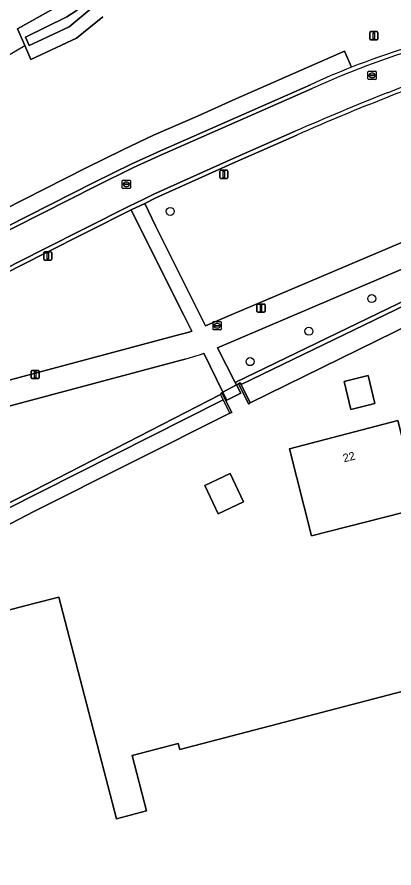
# Model space of a CAD drawing. Extents: x 162879 to 165540, y 384011 to 385181.
# Drawn here: x 163497.9 to 163543.8, y 384368.7 to 384472.4 of the extents above; entities that cross this region are included whole.
import ezdxf

# ---------------------------------------------------------------- set-up
doc = ezdxf.new("R2010")
doc.units = 0
for name, color, linetype in [('IMGEO_Boom', 7, 'Continuous'), ('IMGEO_Brandkraan', 7, 'Continuous'), ('IMGEO_Duiker', 7, 'Continuous'), ('IMGEO_Erf', 7, 'Continuous'), ('IMGEO_Lichtmast', 7, 'Continuous'), ('IMGEO_Loofbos', 7, 'Continuous'), ('IMGEO_Muur', 7, 'Continuous'), ('IMGEO_Oever', 7, 'Continuous'), ('IMGEO_Pand', 7, 'Continuous'), ('IMGEO_Pand_nummerreeks', 7, 'Continuous'), ('IMGEO_Rijbaan_lokaal_gesloten', 7, 'Continuous'), ('IMGEO_Rijbaan_lokaal_open', 7, 'Continuous'), ('IMGEO_Rioolput', 7, 'Continuous'), ('IMGEO_Voetpad_open', 7, 'Continuous'), ('IMGEO_Waterloop', 7, 'Continuous')]:
    doc.layers.add(name, color=color, linetype=linetype)

msp = doc.modelspace()

# ---------------------------------------------------------------- linework, layer by layer
at = {"layer": 'IMGEO_Boom'}
for centre in [(163516.59, 384448.72), (163541.14, 384438.1), (163533.48, 384434.12), (163526.32, 384430.42)]:
    msp.add_circle(centre, 0.489, dxfattribs=at)
at = {"layer": 'IMGEO_Brandkraan'}
for p, q in [((163521.81, 384434.36), (163521.81, 384435.22)), ((163521.88, 384435.29), (163522.74, 384435.29)), ((163522.3, 384435.07), (163522.32, 384435.07)), ((163522.81, 384435.22), (163522.81, 384434.36)), ((163522.74, 384434.29), (163521.88, 384434.29)), ((163522.07, 384434.78), (163522.07, 384434.8)), ((163522.11, 384434.83), (163522.51, 384434.83)), ((163522.5, 384434.75), (163522.11, 384434.75)), ((163522.32, 384434.51), (163522.29, 384434.51)), ((163522.55, 384434.8), (163522.55, 384434.78))]:
    msp.add_line(p, q, dxfattribs=at)
for points in [[(163521.81, 384434.36), (163521.81, 384435.22)], [(163521.88, 384435.29), (163522.74, 384435.29)], [(163522.81, 384435.22), (163522.81, 384434.36)], [(163522.74, 384434.29), (163521.88, 384434.29)]]:
    msp.add_lwpolyline(points, dxfattribs=at)
for centre, radius, start, end in [((163521.88, 384435.22), 0.0765, 91.552, 178.448), ((163521.88, 384435.22), 0.0765, 91.552, 178.448), ((163522.73, 384435.22), 0.0765, 1.552, 88.448), ((163522.73, 384435.22), 0.0765, 1.552, 88.448), ((163521.88, 384434.37), 0.0765, 181.552, 268.448), ((163521.88, 384434.37), 0.0765, 181.552, 268.448), ((163522.11, 384434.79), 0.0403, 85.8775, 175.7526), ((163522.1, 384434.78), 0.0366, 178.938, 274.7102), ((163522.51, 384434.79), 0.043, 264.8664, 352.4533), ((163522.51, 384434.8), 0.0386, 1.7309, 96.639), ((163522.73, 384434.37), 0.0765, 271.552, 358.448), ((163522.73, 384434.37), 0.0765, 271.552, 358.448)]:
    msp.add_arc(centre, radius, start, end, dxfattribs=at)
for centre, major_axis, ratio, start_param, end_param in [((163522.3, 384434.79), (-0.387, 0.002), 0.722429, 4.712389, 7.853982), ((163522.32, 384434.79), (-0.39, 0.002), 0.717154, 1.570796, 4.712389)]:
    msp.add_ellipse(centre, major_axis=major_axis, ratio=ratio, start_param=start_param, end_param=end_param, dxfattribs=at)
at = {"layer": 'IMGEO_Duiker'}
msp.add_lwpolyline([(163496.81, 384467.7), (163497.09, 384467.87), (163498.89, 384468.91)], dxfattribs=at)
at = {"layer": 'IMGEO_Erf'}
for points in [[(163572.69, 384343.12), (163569.03, 384358.6), (163568.07, 384362.66), (163567.63, 384364.53), (163566.22, 384370.51), (163550.47, 384437.26), (163526.35, 384425.41), (163526.17, 384425.24), (163524.93, 384427.71), (163524.68, 384427.58), (163525.18, 384426.58), (163523.49, 384425.73), (163523.01, 384426.71), (163522.87, 384426.64), (163524.09, 384424.21), (163523.86, 384424.15), (163500, 384412.17), (163470.87, 384396.97)], [(163480.58, 384395.9), (163500, 384400.96), (163503.02, 384401.74), (163510.05, 384374.73), (163513.71, 384375.69), (163511.95, 384382.43), (163517.57, 384383.9), (163517.75, 384383.18), (163552.26, 384392.19), (163553.29, 384388.25), (163554.38, 384384.08), (163553.6, 384383.87), (163553.92, 384382.67), (163554.71, 384382.88), (163554.78, 384382.66), (163557.27, 384373.86), (163560.67, 384361.1), (163560.48, 384361.05), (163500, 384345.3), (163495.92, 384344.24)]]:
    msp.add_lwpolyline(points, dxfattribs=at)
for points in [[(163538.61, 384424.6), (163537.78, 384428.01), (163540.69, 384428.72), (163541.52, 384425.31)], [(163531.12, 384419.82), (163544.32, 384423.24), (163547.03, 384412.56), (163533.82, 384409.2)], [(163525.51, 384413.33), (163522.45, 384411.9), (163520.83, 384415.35), (163523.89, 384416.78)]]:
    msp.add_lwpolyline(points, close=True, dxfattribs=at)
at = {"layer": 'IMGEO_Lichtmast'}
for p, q in [((163540.89, 384469.72), (163540.89, 384470.52)), ((163540.89, 384470.52), (163540.89, 384469.72)), ((163540.99, 384470.62), (163541.78, 384470.62)), ((163541.78, 384470.62), (163540.99, 384470.62)), ((163541.88, 384470.52), (163541.88, 384469.72)), ((163541.88, 384469.72), (163541.88, 384470.52)), ((163541.78, 384469.62), (163540.99, 384469.62)), ((163540.99, 384469.62), (163541.78, 384469.62)), ((163522.63, 384452.84), (163522.63, 384453.64)), ((163522.63, 384453.64), (163522.63, 384452.84)), ((163522.73, 384453.74), (163523.52, 384453.74)), ((163523.52, 384453.74), (163522.73, 384453.74)), ((163523.62, 384453.64), (163523.62, 384452.84)), ((163523.62, 384452.84), (163523.62, 384453.64)), ((163523.52, 384452.74), (163522.73, 384452.74)), ((163522.73, 384452.74), (163523.52, 384452.74)), ((163501.19, 384442.9), (163501.19, 384443.7)), ((163501.19, 384443.7), (163501.19, 384442.9)), ((163501.29, 384443.8), (163502.07, 384443.8)), ((163502.07, 384443.8), (163501.29, 384443.8)), ((163502.17, 384443.7), (163502.17, 384442.9)), ((163502.17, 384442.9), (163502.17, 384443.7)), ((163502.07, 384442.8), (163501.29, 384442.8)), ((163501.29, 384442.8), (163502.07, 384442.8)), ((163527.15, 384436.54), (163527.15, 384437.34)), ((163527.15, 384437.34), (163527.15, 384436.54)), ((163527.25, 384437.44), (163528.04, 384437.44)), ((163528.04, 384437.44), (163527.25, 384437.44)), ((163528.14, 384437.34), (163528.14, 384436.54)), ((163528.14, 384436.54), (163528.14, 384437.34)), ((163528.04, 384436.44), (163527.25, 384436.44)), ((163527.25, 384436.44), (163528.04, 384436.44)), ((163499.65, 384428.46), (163499.65, 384429.25)), ((163499.65, 384429.25), (163499.65, 384428.46)), ((163499.75, 384429.35), (163500.54, 384429.35)), ((163500.54, 384429.35), (163499.75, 384429.35)), ((163500.64, 384429.25), (163500.64, 384428.46)), ((163500.64, 384428.46), (163500.64, 384429.25)), ((163500.54, 384428.36), (163499.75, 384428.36)), ((163499.75, 384428.36), (163500.54, 384428.36))]:
    msp.add_line(p, q, dxfattribs=at)
for points in [[(163541.31, 384470.49), (163541.46, 384470.49), (163541.46, 384469.74), (163541.31, 384469.74), (163541.31, 384470.49)], [(163523.05, 384453.61), (163523.2, 384453.61), (163523.2, 384452.86), (163523.05, 384452.86), (163523.05, 384453.61)], [(163501.6, 384443.68), (163501.76, 384443.68), (163501.76, 384442.93), (163501.6, 384442.93), (163501.6, 384443.68)], [(163527.57, 384437.31), (163527.72, 384437.31), (163527.72, 384436.56), (163527.57, 384436.56), (163527.57, 384437.31)], [(163500.07, 384429.23), (163500.22, 384429.23), (163500.22, 384428.48), (163500.07, 384428.48), (163500.07, 384429.23)]]:
    msp.add_lwpolyline(points, dxfattribs=at)
for centre, start, end in [((163540.99, 384470.52), 90, 180), ((163540.99, 384470.52), 90, 180), ((163541.78, 384470.52), 0, 90), ((163541.78, 384470.52), 360, 90), ((163540.99, 384469.72), 180, 270), ((163540.99, 384469.72), 180, 270), ((163541.78, 384469.72), 270, 0), ((163541.78, 384469.72), 270, 0), ((163522.73, 384453.64), 90, 180), ((163522.73, 384453.64), 90, 180), ((163523.52, 384453.64), 0, 90), ((163523.52, 384453.64), 360, 90), ((163522.73, 384452.84), 180, 270), ((163522.73, 384452.84), 180, 270), ((163523.52, 384452.84), 270, 0), ((163523.52, 384452.84), 270, 0), ((163501.29, 384443.7), 90, 180), ((163501.29, 384443.7), 90, 180), ((163502.07, 384443.7), 0, 90), ((163502.07, 384443.7), 360, 90), ((163501.29, 384442.9), 180, 270), ((163501.29, 384442.9), 180, 270), ((163502.07, 384442.9), 270, 0), ((163502.07, 384442.9), 270, 0), ((163527.25, 384437.34), 90, 180), ((163527.25, 384437.34), 90, 180), ((163528.04, 384437.34), 0, 90), ((163528.04, 384437.34), 360, 90), ((163527.25, 384436.54), 180, 270), ((163527.25, 384436.54), 180, 270), ((163528.04, 384436.54), 270, 0), ((163528.04, 384436.54), 270, 0), ((163499.75, 384429.25), 90, 180), ((163499.75, 384429.25), 90, 180), ((163500.54, 384429.25), 0, 90), ((163500.54, 384429.25), 360, 90), ((163499.75, 384428.46), 180, 270), ((163499.75, 384428.46), 180, 270), ((163500.54, 384428.46), 270, 0), ((163500.54, 384428.46), 270, 0)]:
    msp.add_arc(centre, 0.1, start, end, dxfattribs=at)
at = {"layer": 'IMGEO_Loofbos'}
for points in [[(163508.37, 384472.44), (163505.17, 384469.81), (163499.62, 384467.23), (163498.89, 384468.91), (163498.01, 384470.95), (163503.17, 384473.85)], [(163433.06, 384456.29), (163432.6, 384456.15), (163431.23, 384455.73), (163430.27, 384455.4), (163435, 384450), (163435, 384449), (163438, 384449), (163440, 384448), (163445, 384448), (163450, 384449), (163456.63, 384438.91), (163453.61, 384437.16), (163452.69, 384434.42), (163455.22, 384428.07), (163455.74, 384428.34), (163506.36, 384454.02), (163510.84, 384456.22), (163514.55, 384458), (163519.9, 384460.32), (163524.59, 384462.42), (163537.83, 384468.23), (163538.68, 384466.28)], [(163532.02, 384458.02), (163524.51, 384454.72), (163514.86, 384450.37), (163513.51, 384449.7), (163514.81, 384446.98), (163520, 384436.58), (163520.9, 384434.77), (163524.02, 384436.11), (163547.35, 384446.04), (163548.87, 384446.69)], [(163519.22, 384434.14), (163518.28, 384435.99), (163513.54, 384445.45), (163511.84, 384448.9), (163501.21, 384443.55), (163479.69, 384432.62), (163462.47, 384423.87), (163462.97, 384422.85), (163463.06, 384417.05), (163466.47, 384418.15), (163489.96, 384426.19)], [(163554.55, 384441.15), (163554.07, 384443.08), (163550.82, 384444.23), (163522.36, 384432.12), (163524.51, 384427.9), (163551.78, 384441.06), (163553.97, 384438.01), (163552.76, 384438.09)], [(163495.27, 384427.71), (163517.76, 384433.71), (163518.74, 384433.99), (163519.22, 384434.14)], [(163518.53, 384430.76), (163496.04, 384424.77)], [(163522.7, 384426.42), (163522.87, 384426.64), (163523.01, 384426.71), (163520.67, 384431.44)], [(163490.78, 384423.25), (163468.76, 384415.74), (163464.33, 384414.22), (163467.33, 384407.56), (163469.8, 384399.69), (163469.92, 384399.66), (163500, 384414.74), (163522.7, 384426.42)]]:
    msp.add_lwpolyline(points, dxfattribs=at)
for centre, radius, start, end in [((163576.71, 384369.71), 103.79, 103.7337, 111.4959), ((163564.94, 384409.59), 57.36, 81.7549, 112.2739), ((163635.84, 384224.13), 255.9, 111.2235, 113.9347), ((163511.57, 384456.26), 26.44, 285.2748, 290.1426)]:
    msp.add_arc(centre, radius, start, end, dxfattribs=at)
at = {"layer": 'IMGEO_Muur'}
for points in [[(163525.13, 384427.84), (163524.93, 384427.71), (163526.17, 384425.24), (163526.35, 384425.41), (163525.23, 384427.64)], [(163522.87, 384426.64), (163522.7, 384426.42), (163523.04, 384425.75), (163523.86, 384424.15), (163524.09, 384424.21)]]:
    msp.add_lwpolyline(points, close=True, dxfattribs=at)
at = {"layer": 'IMGEO_Oever'}
for points in [[(163507.23, 384473.63), (163504.29, 384471.21), (163500.46, 384469.42), (163499.43, 384468.91), (163498.96, 384469.93), (163504.01, 384472.43), (163505.16, 384473.16), (163506.26, 384474.11), (163507.2, 384475.23), (163507.71, 384476.09)], [(163503.17, 384473.85), (163498.01, 384470.95), (163498.89, 384468.91), (163499.62, 384467.23), (163505.17, 384469.81), (163508.37, 384472.44)], [(163552.76, 384438.09), (163553.97, 384438.01), (163551.78, 384441.06), (163524.51, 384427.9), (163524.68, 384427.58), (163524.93, 384427.71), (163525.13, 384427.84), (163525.23, 384427.64), (163551.6, 384440.37), (163552.85, 384438.63)]]:
    msp.add_lwpolyline(points, dxfattribs=at)
msp.add_lwpolyline([(163523.04, 384425.75), (163522.7, 384426.42), (163500, 384414.74), (163469.92, 384399.66), (163470, 384399.01)], close=True, dxfattribs=at)
at = {"layer": 'IMGEO_Pand'}
for points in [[(163538.61, 384424.6), (163541.52, 384425.31), (163540.69, 384428.72), (163537.78, 384428.01)], [(163533.82, 384409.2), (163547.03, 384412.56), (163544.32, 384423.24), (163531.12, 384419.82)], [(163525.51, 384413.33), (163523.89, 384416.78), (163520.83, 384415.35), (163522.45, 384411.9)]]:
    msp.add_lwpolyline(points, close=True, dxfattribs=at)
msp.add_lwpolyline([(163495.92, 384344.24), (163500, 384345.3), (163560.48, 384361.05), (163560.67, 384361.1), (163557.27, 384373.86), (163554.78, 384382.66), (163554.71, 384382.88), (163553.92, 384382.67), (163553.6, 384383.87), (163554.38, 384384.08), (163553.29, 384388.25), (163552.26, 384392.19), (163517.75, 384383.18), (163517.57, 384383.9), (163511.95, 384382.43), (163513.71, 384375.69), (163510.05, 384374.73), (163503.02, 384401.74), (163500, 384400.96), (163480.58, 384395.9)], dxfattribs=at)
at = {"layer": 'IMGEO_Rijbaan_lokaal_gesloten'}
for points in [[(163533.89, 384463.7), (163515.62, 384455.64), (163512.12, 384454.06), (163507.53, 384451.79), (163477.73, 384436.72), (163479.61, 384433.16), (163501.03, 384444.03), (163511.58, 384449.35), (163513.3, 384450.16)], [(163513.3, 384450.16), (163514.59, 384450.8), (163524.26, 384455.15), (163531.82, 384458.48)]]:
    msp.add_lwpolyline(points, dxfattribs=at)
for centre, radius, start, end in [((163575.42, 384373.05), 99.71, 103.4611, 114.6182), ((163565.03, 384409.04), 58.41, 81.9108, 112.1564), ((163674.64, 384131.03), 357.25, 111.6209, 113.5643)]:
    msp.add_arc(centre, radius, start, end, dxfattribs=at)
at = {"layer": 'IMGEO_Rijbaan_lokaal_open'}
for points in [[(163533.67, 384464.15), (163515.41, 384456.1), (163511.93, 384454.51), (163507.29, 384452.24), (163456.62, 384426.53), (163430.98, 384413.5), (163405.97, 384400.81), (163393.64, 384394.66), (163392.99, 384394.34), (163383.77, 384389.8), (163378.73, 384387.48), (163374.46, 384385.55)], [(163431.17, 384413.02), (163456.86, 384426.07), (163469.82, 384432.67), (163477.73, 384436.72), (163507.53, 384451.79), (163512.12, 384454.06), (163515.62, 384455.64), (163533.89, 384463.7)], [(163531.82, 384458.48), (163524.26, 384455.15), (163514.59, 384450.8), (163513.3, 384450.16), (163511.58, 384449.35), (163501.03, 384444.03), (163479.61, 384433.16), (163479.38, 384433.04), (163471.64, 384429.1), (163456.94, 384421.62), (163434.92, 384410.46), (163407.23, 384396.42), (163398.13, 384391.86), (163397.11, 384391.35), (163394.25, 384389.94)], [(163394.98, 384389.72), (163396.48, 384390.49), (163398.25, 384391.35), (163407.44, 384395.91), (163435.22, 384410.01), (163437.55, 384411.2), (163439.17, 384412.04), (163439.37, 384412.14), (163450.38, 384417.73), (163450.88, 384417.98), (163457.11, 384421.15), (163462.47, 384423.87), (163479.69, 384432.62), (163501.21, 384443.55), (163511.84, 384448.9), (163513.51, 384449.7), (163514.86, 384450.37), (163524.51, 384454.72), (163532.02, 384458.02)]]:
    msp.add_lwpolyline(points, dxfattribs=at)
for centre, radius, start, end in [((163576.71, 384369.71), 103.79, 103.7337, 111.4959), ((163575.42, 384373.05), 99.71, 103.4611, 114.6182), ((163565.03, 384409.04), 58.41, 81.9108, 112.1564), ((163575.86, 384371.81), 101.53, 111.4825, 114.5554), ((163564.94, 384409.59), 57.36, 81.7549, 112.2739), ((163674.64, 384131.03), 357.25, 111.6209, 113.5643), ((163635.84, 384224.13), 255.9, 111.2235, 113.9347)]:
    msp.add_arc(centre, radius, start, end, dxfattribs=at)
at = {"layer": 'IMGEO_Rioolput'}
for p, q in [((163540.68, 384464.87), (163540.68, 384465.72)), ((163540.76, 384465.79), (163541.61, 384465.79)), ((163540.94, 384465.29), (163540.94, 384465.3)), ((163540.98, 384465.34), (163541.38, 384465.34)), ((163541.38, 384465.25), (163540.98, 384465.25)), ((163541.17, 384465.57), (163541.2, 384465.57)), ((163541.19, 384465.01), (163541.17, 384465.01)), ((163541.43, 384465.3), (163541.43, 384465.29)), ((163541.68, 384465.72), (163541.68, 384464.87)), ((163541.61, 384464.79), (163540.76, 384464.79)), ((163510.83, 384452.53), (163511.68, 384452.53)), ((163510.76, 384451.6), (163510.76, 384452.45)), ((163511.68, 384451.52), (163510.83, 384451.52)), ((163511.01, 384452.02), (163511.01, 384452.03)), ((163511.45, 384451.98), (163511.05, 384451.98)), ((163511.06, 384452.07), (163511.46, 384452.07)), ((163511.24, 384452.3), (163511.27, 384452.3)), ((163511.27, 384451.75), (163511.24, 384451.75)), ((163511.5, 384452.03), (163511.5, 384452.02)), ((163511.76, 384452.45), (163511.76, 384451.6))]:
    msp.add_line(p, q, dxfattribs=at)
for points in [[(163540.68, 384464.87), (163540.68, 384465.72)], [(163540.76, 384465.79), (163541.61, 384465.79)], [(163541.68, 384465.72), (163541.68, 384464.87)], [(163541.61, 384464.79), (163540.76, 384464.79)], [(163510.83, 384452.53), (163511.68, 384452.53)], [(163510.76, 384451.6), (163510.76, 384452.45)], [(163511.68, 384451.52), (163510.83, 384451.52)], [(163511.76, 384452.45), (163511.76, 384451.6)]]:
    msp.add_lwpolyline(points, dxfattribs=at)
for centre, radius, start, end in [((163540.76, 384465.72), 0.0765, 91.552, 178.448), ((163540.76, 384465.72), 0.0765, 91.552, 178.448), ((163540.98, 384465.3), 0.0403, 85.8775, 175.7526), ((163540.98, 384465.29), 0.0366, 178.938, 274.7102), ((163541.39, 384465.3), 0.0386, 1.7309, 96.639), ((163541.38, 384465.29), 0.043, 264.8664, 352.4533), ((163541.61, 384465.72), 0.0765, 1.552, 88.448), ((163541.61, 384465.72), 0.0765, 1.552, 88.448), ((163540.76, 384464.87), 0.0765, 181.552, 268.448), ((163540.76, 384464.87), 0.0765, 181.552, 268.448), ((163541.61, 384464.87), 0.0765, 271.552, 358.448), ((163541.61, 384464.87), 0.0765, 271.552, 358.448), ((163510.83, 384452.45), 0.0765, 91.552, 178.448), ((163510.83, 384452.45), 0.0765, 91.552, 178.448), ((163511.68, 384452.45), 0.0765, 1.552, 88.448), ((163511.68, 384452.45), 0.0765, 1.552, 88.448), ((163510.83, 384451.6), 0.0765, 181.552, 268.448), ((163510.83, 384451.6), 0.0765, 181.552, 268.448), ((163511.06, 384452.03), 0.0403, 85.8775, 175.7526), ((163511.05, 384452.02), 0.0366, 178.938, 274.7102), ((163511.46, 384452.02), 0.043, 264.8664, 352.4533), ((163511.46, 384452.03), 0.0386, 1.7309, 96.639), ((163511.68, 384451.6), 0.0765, 271.552, 358.448), ((163511.68, 384451.6), 0.0765, 271.552, 358.448)]:
    msp.add_arc(centre, radius, start, end, dxfattribs=at)
for centre, major_axis, ratio, start_param, end_param in [((163541.17, 384465.29), (-0.387, 0.002), 0.722429, 4.712389, 7.853982), ((163541.19, 384465.29), (-0.39, 0.002), 0.717154, 1.570796, 4.712389), ((163511.24, 384452.02), (-0.387, 0.002), 0.722429, 4.712389, 7.853982), ((163511.27, 384452.02), (-0.39, 0.002), 0.717154, 1.570796, 4.712389)]:
    msp.add_ellipse(centre, major_axis=major_axis, ratio=ratio, start_param=start_param, end_param=end_param, dxfattribs=at)
at = {"layer": 'IMGEO_Voetpad_open'}
for points in [[(163538.68, 384466.28), (163537.83, 384468.23), (163524.59, 384462.42), (163519.9, 384460.32), (163514.55, 384458), (163510.84, 384456.22), (163506.36, 384454.02), (163455.74, 384428.34), (163455.22, 384428.07), (163430.05, 384415.32), (163405, 384402.56), (163392.67, 384396.39), (163373.34, 384387.24)], [(163374.46, 384385.55), (163378.73, 384387.48), (163383.77, 384389.8), (163392.99, 384394.34), (163393.64, 384394.66), (163405.97, 384400.81), (163430.98, 384413.5), (163456.62, 384426.53), (163507.29, 384452.24), (163511.93, 384454.51), (163515.41, 384456.1), (163533.67, 384464.15)], [(163548.87, 384446.69), (163547.35, 384446.04), (163524.02, 384436.11), (163520.9, 384434.77), (163520, 384436.58), (163514.81, 384446.98), (163513.51, 384449.7), (163511.84, 384448.9), (163513.54, 384445.45), (163518.28, 384435.99), (163519.22, 384434.14), (163518.74, 384433.99), (163517.76, 384433.71), (163495.27, 384427.71)], [(163520.67, 384431.44), (163523.01, 384426.71), (163524.68, 384427.58), (163524.51, 384427.9), (163522.36, 384432.12), (163550.82, 384444.23)], [(163496.04, 384424.77), (163518.53, 384430.76)]]:
    msp.add_lwpolyline(points, dxfattribs=at)
msp.add_lwpolyline([(163523.01, 384426.71), (163523.49, 384425.73), (163525.18, 384426.58), (163524.68, 384427.58)], close=True, dxfattribs=at)
for centre, radius, start, end in [((163575.86, 384371.81), 101.53, 111.4825, 114.5554), ((163511.57, 384456.26), 26.44, 285.2748, 290.1426)]:
    msp.add_arc(centre, radius, start, end, dxfattribs=at)
at = {"layer": 'IMGEO_Waterloop'}
for points in [[(163507.71, 384476.09), (163507.2, 384475.23), (163506.26, 384474.11), (163505.16, 384473.16), (163504.01, 384472.43), (163498.96, 384469.93), (163499.43, 384468.91), (163500.46, 384469.42), (163504.29, 384471.21), (163507.23, 384473.63)], [(163552.85, 384438.63), (163551.6, 384440.37), (163525.23, 384427.64), (163526.35, 384425.41), (163550.47, 384437.26), (163550.92, 384437.4), (163551.23, 384437.35), (163551.43, 384437.1), (163554.95, 384421.55), (163556.49, 384415.41), (163561.35, 384393.6), (163566.87, 384370.27)]]:
    msp.add_lwpolyline(points, dxfattribs=at)
msp.add_lwpolyline([(163500, 384412.17), (163523.86, 384424.15), (163523.04, 384425.75), (163470, 384399.01), (163470.03, 384398.78), (163470.42, 384397.59), (163470.87, 384396.97)], close=True, dxfattribs=at)

# ---------------------------------------------------------------- texts
at = {"layer": 'IMGEO_Pand_nummerreeks'}
msp.add_text('22', height=1, rotation=14.5648, dxfattribs=at).set_placement((163537.77, 384418.15))

doc.saveas('drawing.dxf')
